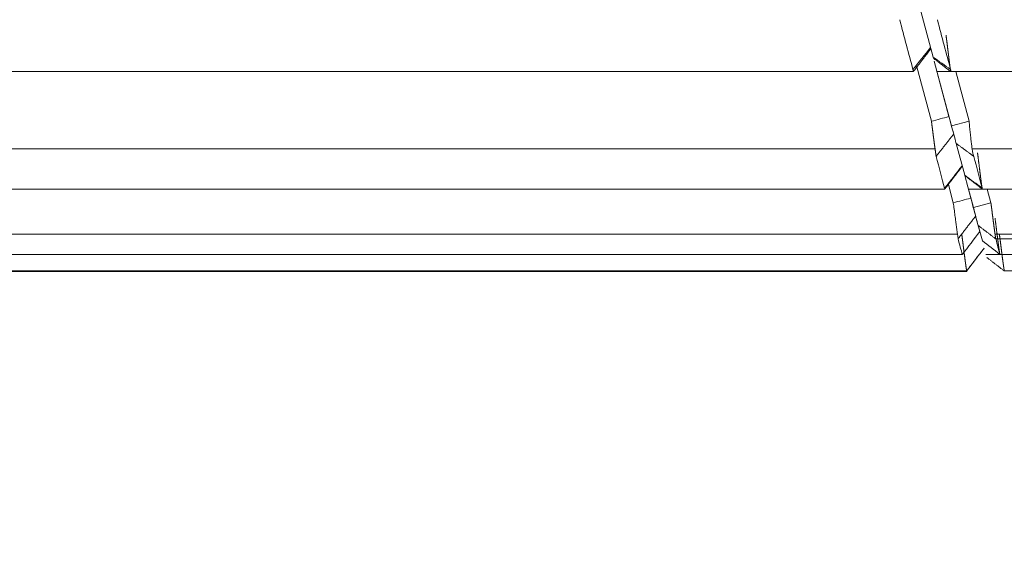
# Model space of a CAD drawing. Header units: millimetres. Extents: x 25069 to 61396, y 8621 to 21558.
# Tile 265 of 656: x 35551 to 35578, y 15716 to 15731. Entities that reach past the tile are written whole.
import ezdxf

# ---------------------------------------------------------------- set-up
doc = ezdxf.new("R2010")
doc.units = ezdxf.units.MM
doc.layers.add('10', color=7, linetype='Continuous')
doc.layers.add('dim', color=84, linetype='Continuous', lineweight=9)
doc.dimstyles.get("Standard").update_dxf_attribs({"dimtxt": 15, "dimasz": 5, "dimexe": 8, "dimexo": 5, "dimgap": 3, "dimtad": 0, "dimzin": 0, "dimdsep": 46, "dimtxsty": 'Standard', "dimblk": 'CLOSEDBLANK', "dimcen": 2, "dimclrd": 4, "dimclre": 3, "dimadec": 0, "dimazin": 0, "dimtfac": 1, "dimtofl": 0, "dimtmove": 0, "dimatfit": 3, "dimldrblk": 'CLOSEDBLANK', "dimfxl": 0, "dimtolj": 1, "dimtzin": 0, "dimarcsym": 0})

# ---------------------------------------------------------------- blocks, each defined once
blk = doc.blocks.new('_ClosedBlank')
at = {"color": 0, "linetype": 'ByBlock', "lineweight": -2}
for p, q in [((-1, 0.1667), (0, 0)), ((-1, 0.1667), (-1, -0.1667)), ((0, 0), (-1, -0.1667))]:
    blk.add_line(p, q, dxfattribs=at)
blk = doc.blocks.new('*D12')
at = {"layer": 'Defpoints', "color": 0, "lineweight": 18}
for p in [(35046.865, 15846.232), (35628.77, 15846.232), (35154.77, 14358.232)]:
    blk.add_point(p, dxfattribs=at)
at = {"layer": 'dim', "color": 3, "lineweight": -2}
for p, q in [((35608.77, 15846.232), (35026.865, 15846.232)), ((35134.77, 14358.232), (35026.865, 14358.232))]:
    blk.add_line(p, q, dxfattribs=at)
at = {"layer": 'dim', "color": 4, "lineweight": -3}
for p, q in [((35046.865, 15836.232), (35046.865, 15398.899)), ((35046.865, 14368.232), (35046.865, 14805.565))]:
    blk.add_line(p, q, dxfattribs=at)
at = {"layer": 'dim', "color": 4, "lineweight": -3, "xscale": 10, "yscale": 10, "zscale": 10}
for p, rotation in [((35046.865, 15846.232), 90), ((35046.865, 14358.232), 270)]:
    blk.add_blockref('_ClosedBlank', p, dxfattribs=dict(at, rotation=rotation))
at = {"layer": 'dim', "color": 0, "lineweight": 18, "insert": (35046.865, 15102.232), "char_height": 100, "attachment_point": 5, "rotation": 90}
blk.add_mtext('\\A1;1488.00', dxfattribs=at)
blk = doc.blocks.new('*D13')
at = {"layer": 'Defpoints', "color": 0, "lineweight": 18}
for p in [(34769.566, 16907.432), (35678.27, 16907.432), (35154.77, 14358.232)]:
    blk.add_point(p, dxfattribs=at)
at = {"layer": 'dim', "color": 3, "lineweight": -2}
for p, q in [((35658.27, 16907.432), (34749.566, 16907.432)), ((35134.77, 14358.232), (34749.566, 14358.232))]:
    blk.add_line(p, q, dxfattribs=at)
at = {"layer": 'dim', "color": 4, "lineweight": -3}
for p, q in [((34769.566, 16897.432), (34769.566, 15954.499)), ((34769.566, 14368.232), (34769.566, 15311.165))]:
    blk.add_line(p, q, dxfattribs=at)
at = {"layer": 'dim', "color": 4, "lineweight": -3, "xscale": 10, "yscale": 10, "zscale": 10}
for p, rotation in [((34769.566, 16907.432), 90), ((34769.566, 14358.232), 270)]:
    blk.add_blockref('_ClosedBlank', p, dxfattribs=dict(at, rotation=rotation))
at = {"layer": 'dim', "color": 0, "lineweight": 18, "insert": (34769.566, 15632.832), "char_height": 100, "attachment_point": 5, "rotation": 90}
blk.add_mtext('\\A1;2549.20', dxfattribs=at)

msp = doc.modelspace()

# ---------------------------------------------------------------- linework, layer by layer
at = {"layer": '10', "color": 7, "linetype": 'Continuous', "lineweight": 18}
for p, q in [((35576.346, 15729.633), (35575.981, 15730.996)), ((35576.376, 15729.522), (35576.784, 15727.998)), ((35504.37, 15729.234), (35575.805, 15729.234)), ((35576.301, 15727.868), (35575.901, 15729.361)), ((35576.854, 15727.739), (35576.422, 15729.349)), ((35576.449, 15729.234), (35695.27, 15729.234)), ((35576.971, 15729.234), (35577.337, 15727.868)), ((35576.854, 15727.739), (35577.337, 15727.868)), ((35577.217, 15726.383), (35576.983, 15727.257)), ((35577.22, 15726.373), (35577.385, 15725.754)), ((35504.37, 15726.001), (35576.671, 15726.001)), ((35576.661, 15725.995), (35576.666, 15726.001)), ((35576.902, 15725.625), (35576.767, 15726.132)), ((35577.315, 15726.001), (35695.27, 15726.001)), ((35577.455, 15725.495), (35577.319, 15726.001)), ((35577.837, 15726.001), (35577.938, 15725.625)), ((35577.455, 15725.495), (35577.938, 15725.625)), ((35577.518, 15725.26), (35577.632, 15724.833)), ((35577.702, 15724.574), (35577.587, 15725.001)), ((35695.27, 15724.635), (35578.07, 15724.635)), ((35577.754, 15724.379), (35577.754, 15724.379)), ((35504.37, 15724.201), (35577.151, 15724.201)), ((35577.797, 15724.201), (35695.27, 15724.201)), ((35578.184, 15724.211), (35578.184, 15724.21)), ((35577.271, 15723.749), (35504.37, 15723.749)), ((35504.37, 15723.732), (35577.275, 15723.732)), ((35695.27, 15723.749), (35578.306, 15723.749))]:
    msp.add_line(p, q, dxfattribs=at)
at = {"layer": '10', "color": 7, "linetype": 'Continuous', "lineweight": 13}
for p, q in [((35504.37, 15727.105), (35576.402, 15727.105)), ((35695.27, 15727.105), (35577.423, 15727.105)), ((35504.37, 15724.76), (35577.019, 15724.76)), ((35695.27, 15724.76), (35578.052, 15724.76))]:
    msp.add_line(p, q, dxfattribs=at)
at = {"layer": '10', "color": 7, "linetype": 'Continuous', "lineweight": 18}
for points, degree in [([(35575.793, 15729.294), (35575.678, 15729.726), (35575.556, 15730.182), (35575.428, 15730.663)], 3), ([(35576.464, 15730.663), (35576.592, 15730.182), (35576.714, 15729.726), (35576.829, 15729.294)], 3), ([(35575.793, 15729.294), (35575.955, 15729.493), (35576.116, 15729.693), (35576.276, 15729.894)], 3), ([(35575.805, 15729.236), (35576.285, 15729.862)], 1), ([(35576.346, 15729.634), (35576.507, 15729.521), (35576.668, 15729.407), (35576.829, 15729.294)], 3), ([(35576.354, 15729.603), (35576.837, 15729.231)], 1), ([(35575.797, 15729.225), (35575.804, 15729.234)], 1), ([(35576.301, 15727.868), (35576.462, 15727.911), (35576.623, 15727.954), (35576.784, 15727.998)], 3), ([(35576.784, 15727.998), (35576.843, 15727.777), (35576.899, 15727.568), (35576.914, 15727.515)], 3), ([(35576.431, 15726.902), (35576.914, 15727.515)], 1), ([(35576.983, 15727.256), (35576.969, 15727.31), (35576.913, 15727.519), (35576.854, 15727.739)], 3), ([(35576.983, 15727.256), (35577.466, 15726.902)], 1), ([(35576.664, 15726.026), (35576.592, 15726.295), (35576.514, 15726.587), (35576.43, 15726.902)], 3), ([(35577.466, 15726.902), (35577.55, 15726.587), (35577.628, 15726.295), (35577.7, 15726.026)], 3), ([(35576.664, 15726.026), (35576.826, 15726.231), (35576.987, 15726.437), (35577.147, 15726.643)], 3), ([(35576.67, 15726.006), (35577.15, 15726.631)], 1), ([(35577.217, 15726.384), (35577.377, 15726.264), (35577.539, 15726.145), (35577.7, 15726.026)], 3), ([(35577.22, 15726.373), (35577.703, 15726.003)], 1), ([(35576.902, 15725.625), (35577.063, 15725.668), (35577.224, 15725.711), (35577.385, 15725.754)], 3), ([(35577.385, 15725.754), (35577.45, 15725.512), (35577.51, 15725.288), (35577.518, 15725.259)], 3), ([(35577.587, 15725), (35577.58, 15725.029), (35577.52, 15725.254), (35577.455, 15725.495)], 3), ([(35577.035, 15724.635), (35577.518, 15725.259)], 1), ([(35577.152, 15724.203), (35577.313, 15724.413), (35577.473, 15724.623), (35577.632, 15724.833)], 3), ([(35577.587, 15725), (35578.07, 15724.635)], 1), ([(35577.15, 15724.203), (35577.117, 15724.324), (35577.079, 15724.468), (35577.034, 15724.635)], 3), ([(35578.185, 15724.206), (35578.023, 15724.329), (35577.862, 15724.451), (35577.702, 15724.574)], 3), ([(35577.702, 15724.574), (35577.862, 15724.451), (35578.023, 15724.329), (35578.185, 15724.206)], 3), ([(35578.071, 15724.635), (35578.115, 15724.469), (35578.153, 15724.326), (35578.185, 15724.206)], 3), ([(35577.271, 15723.749), (35577.432, 15723.959), (35577.593, 15724.168), (35577.754, 15724.379)], 3), ([(35577.271, 15723.749), (35577.754, 15724.378)], 1), ([(35577.271, 15723.749), (35577.754, 15724.378)], 1), ([(35578.306, 15723.749), (35577.823, 15724.12)], 1), ([(35577.823, 15724.12), (35578.306, 15723.749)], 1), ([(35577.275, 15723.732), (35577.275, 15723.732), (35577.274, 15723.738), (35577.271, 15723.749)], 3)]:
    msp.add_open_spline(points, degree=degree, dxfattribs=at)
for points, knots in [([(35576.829, 15729.294), (35576.829, 15729.293), (35576.829, 15729.291), (35576.83, 15729.288), (35576.83, 15729.284), (35576.83, 15729.281), (35576.831, 15729.278), (35576.831, 15729.276), (35576.832, 15729.273), (35576.832, 15729.27), (35576.832, 15729.267), (35576.833, 15729.265), (35576.833, 15729.262), (35576.833, 15729.26), (35576.833, 15729.258), (35576.834, 15729.255), (35576.834, 15729.253), (35576.834, 15729.251), (35576.834, 15729.249), (35576.834, 15729.248), (35576.835, 15729.246), (35576.835, 15729.244), (35576.835, 15729.243), (35576.835, 15729.242), (35576.835, 15729.24), (35576.835, 15729.239), (35576.835, 15729.238), (35576.835, 15729.237), (35576.835, 15729.236), (35576.835, 15729.236), (35576.835, 15729.235), (35576.835, 15729.235), (35576.835, 15729.234), (35576.835, 15729.234), (35576.835, 15729.234), (35576.835, 15729.234), (35576.835, 15729.234), (35576.834, 15729.234), (35576.834, 15729.235), (35576.834, 15729.235), (35576.834, 15729.236), (35576.833, 15729.237), (35576.833, 15729.238), (35576.833, 15729.239), (35576.833, 15729.24), (35576.832, 15729.242), (35576.832, 15729.243), (35576.832, 15729.245), (35576.831, 15729.247), (35576.831, 15729.249), (35576.83, 15729.251), (35576.83, 15729.253), (35576.83, 15729.256), (35576.829, 15729.258), (35576.829, 15729.261), (35576.828, 15729.264), (35576.828, 15729.267), (35576.827, 15729.27), (35576.827, 15729.273), (35576.826, 15729.277), (35576.825, 15729.281), (35576.825, 15729.285), (35576.824, 15729.289), (35576.824, 15729.293), (35576.823, 15729.297), (35576.822, 15729.302), (35576.821, 15729.306), (35576.821, 15729.311), (35576.82, 15729.316), (35576.819, 15729.321), (35576.818, 15729.327), (35576.818, 15729.332), (35576.817, 15729.338), (35576.816, 15729.344), (35576.815, 15729.35), (35576.814, 15729.356), (35576.813, 15729.363), (35576.812, 15729.369), (35576.812, 15729.376), (35576.811, 15729.383), (35576.81, 15729.39), (35576.809, 15729.397), (35576.808, 15729.405), (35576.807, 15729.412), (35576.806, 15729.42), (35576.805, 15729.428), (35576.803, 15729.436), (35576.802, 15729.445), (35576.801, 15729.453), (35576.8, 15729.462), (35576.799, 15729.471), (35576.798, 15729.48), (35576.797, 15729.489), (35576.795, 15729.499), (35576.794, 15729.508), (35576.793, 15729.518), (35576.792, 15729.528), (35576.79, 15729.538), (35576.789, 15729.548), (35576.788, 15729.559), (35576.786, 15729.57), (35576.785, 15729.58), (35576.784, 15729.591), (35576.782, 15729.603), (35576.781, 15729.614), (35576.779, 15729.625), (35576.778, 15729.637), (35576.777, 15729.649), (35576.775, 15729.661), (35576.774, 15729.673), (35576.772, 15729.685), (35576.771, 15729.698), (35576.769, 15729.71), (35576.767, 15729.723), (35576.766, 15729.736), (35576.764, 15729.749), (35576.763, 15729.763), (35576.761, 15729.776), (35576.759, 15729.789), (35576.758, 15729.803), (35576.756, 15729.817), (35576.754, 15729.831), (35576.752, 15729.845), (35576.751, 15729.859), (35576.749, 15729.874), (35576.747, 15729.888), (35576.745, 15729.903), (35576.743, 15729.918), (35576.741, 15729.933), (35576.74, 15729.948), (35576.738, 15729.963), (35576.736, 15729.978), (35576.734, 15729.993), (35576.732, 15730.009), (35576.73, 15730.024), (35576.728, 15730.04), (35576.726, 15730.056), (35576.724, 15730.071), (35576.722, 15730.087), (35576.72, 15730.103), (35576.718, 15730.119), (35576.716, 15730.136), (35576.714, 15730.152), (35576.711, 15730.168), (35576.709, 15730.185), (35576.707, 15730.201), (35576.705, 15730.217), (35576.703, 15730.228), (35576.703, 15730.234)], [0, 0, 0, 0, 0.005071, 0.010166, 0.015285, 0.020427, 0.025594, 0.030784, 0.035998, 0.041237, 0.046499, 0.051785, 0.057095, 0.062429, 0.067787, 0.073169, 0.078575, 0.084006, 0.08946, 0.094939, 0.100441, 0.105968, 0.111519, 0.117094, 0.122694, 0.128317, 0.133965, 0.139637, 0.145334, 0.151055, 0.1568, 0.162569, 0.168363, 0.174181, 0.180023, 0.18589, 0.191781, 0.197697, 0.203637, 0.209602, 0.215591, 0.221604, 0.227642, 0.233705, 0.239792, 0.245903, 0.252039, 0.2582, 0.264385, 0.270595, 0.276829, 0.283088, 0.289372, 0.29568, 0.302013, 0.308371, 0.314753, 0.32116, 0.327591, 0.334048, 0.340529, 0.347034, 0.353565, 0.36012, 0.3667, 0.373305, 0.379934, 0.386589, 0.393268, 0.399972, 0.406701, 0.413454, 0.420233, 0.427036, 0.433864, 0.440717, 0.447595, 0.454498, 0.461425, 0.468378, 0.475355, 0.482358, 0.489385, 0.496438, 0.503515, 0.510617, 0.517744, 0.524896, 0.532073, 0.539276, 0.546503, 0.553755, 0.561032, 0.568334, 0.575661, 0.583013, 0.590391, 0.597793, 0.60522, 0.612673, 0.62015, 0.627653, 0.635181, 0.642734, 0.650312, 0.657915, 0.665543, 0.673196, 0.680874, 0.688578, 0.696307, 0.70406, 0.711839, 0.719644, 0.727473, 0.735327, 0.743207, 0.751112, 0.759042, 0.766997, 0.774978, 0.782984, 0.791014, 0.799071, 0.807152, 0.815259, 0.82339, 0.831548, 0.83973, 0.847938, 0.85617, 0.864429, 0.872712, 0.881021, 0.889355, 0.897714, 0.906099, 0.914508, 0.922944, 0.931404, 0.93989, 0.948401, 0.956938, 0.965499, 0.974087, 0.982699, 0.991337, 1, 1, 1, 1]), ([(35575.805, 15729.234), (35575.806, 15729.234), (35575.806, 15729.234), (35575.806, 15729.236), (35575.805, 15729.238), (35575.804, 15729.244), (35575.803, 15729.251), (35575.8, 15729.264), (35575.799, 15729.269), (35575.796, 15729.281), (35575.795, 15729.287), (35575.793, 15729.294)], [0, 0, 0, 0, 0.134442, 0.134442, 0.307554, 0.307554, 0.653777, 0.653777, 0.826888, 0.826888, 1, 1, 1, 1]), ([(35576.431, 15726.902), (35576.431, 15726.903), (35576.43, 15726.905), (35576.43, 15726.907), (35576.43, 15726.909), (35576.429, 15726.912), (35576.429, 15726.915), (35576.429, 15726.917), (35576.428, 15726.92), (35576.428, 15726.923), (35576.428, 15726.926), (35576.427, 15726.929), (35576.427, 15726.932), (35576.426, 15726.936), (35576.426, 15726.939), (35576.425, 15726.943), (35576.425, 15726.946), (35576.424, 15726.95), (35576.423, 15726.954), (35576.423, 15726.958), (35576.422, 15726.962), (35576.422, 15726.966), (35576.421, 15726.97), (35576.42, 15726.975), (35576.42, 15726.979), (35576.419, 15726.984), (35576.418, 15726.989), (35576.418, 15726.994), (35576.417, 15726.999), (35576.416, 15727.004), (35576.415, 15727.009), (35576.415, 15727.015), (35576.414, 15727.02), (35576.413, 15727.026), (35576.412, 15727.032), (35576.411, 15727.038), (35576.41, 15727.044), (35576.409, 15727.05), (35576.409, 15727.057), (35576.408, 15727.063), (35576.407, 15727.07), (35576.406, 15727.077), (35576.405, 15727.084), (35576.404, 15727.091), (35576.403, 15727.098), (35576.402, 15727.105), (35576.401, 15727.113), (35576.4, 15727.121), (35576.398, 15727.128), (35576.397, 15727.136), (35576.396, 15727.145), (35576.395, 15727.153), (35576.394, 15727.161), (35576.393, 15727.17), (35576.392, 15727.179), (35576.39, 15727.188), (35576.389, 15727.197), (35576.388, 15727.206), (35576.387, 15727.215), (35576.385, 15727.225), (35576.384, 15727.234), (35576.383, 15727.244), (35576.381, 15727.254), (35576.38, 15727.264), (35576.379, 15727.275), (35576.377, 15727.285), (35576.376, 15727.296), (35576.374, 15727.307), (35576.373, 15727.317), (35576.372, 15727.329), (35576.37, 15727.34), (35576.369, 15727.351), (35576.367, 15727.363), (35576.366, 15727.374), (35576.364, 15727.386), (35576.363, 15727.398), (35576.361, 15727.41), (35576.359, 15727.423), (35576.358, 15727.435), (35576.356, 15727.448), (35576.354, 15727.46), (35576.353, 15727.473), (35576.351, 15727.486), (35576.349, 15727.499), (35576.348, 15727.513), (35576.346, 15727.526), (35576.344, 15727.54), (35576.342, 15727.553), (35576.341, 15727.567), (35576.339, 15727.581), (35576.337, 15727.595), (35576.335, 15727.61), (35576.333, 15727.624), (35576.331, 15727.638), (35576.33, 15727.653), (35576.328, 15727.668), (35576.326, 15727.683), (35576.324, 15727.697), (35576.322, 15727.712), (35576.32, 15727.728), (35576.318, 15727.743), (35576.316, 15727.758), (35576.314, 15727.774), (35576.312, 15727.789), (35576.31, 15727.805), (35576.308, 15727.821), (35576.306, 15727.836), (35576.303, 15727.852), (35576.302, 15727.863), (35576.301, 15727.868)], [0, 0, 0, 0, 0.006467, 0.012987, 0.019562, 0.02619, 0.032873, 0.039609, 0.0464, 0.053244, 0.060143, 0.067095, 0.074102, 0.081162, 0.088277, 0.095446, 0.102669, 0.109946, 0.117277, 0.124662, 0.132102, 0.139596, 0.147144, 0.154746, 0.162402, 0.170113, 0.177877, 0.185697, 0.19357, 0.201498, 0.20948, 0.217516, 0.225607, 0.233751, 0.241951, 0.250204, 0.258512, 0.266875, 0.275291, 0.283762, 0.292288, 0.300868, 0.309502, 0.318191, 0.326934, 0.335732, 0.344584, 0.35349, 0.362451, 0.371467, 0.380536, 0.389661, 0.39884, 0.408073, 0.417361, 0.426703, 0.4361, 0.445552, 0.455058, 0.464618, 0.474233, 0.483903, 0.493627, 0.503406, 0.513239, 0.523127, 0.533069, 0.543066, 0.553118, 0.563224, 0.573385, 0.5836, 0.59387, 0.604195, 0.614574, 0.625008, 0.635497, 0.64604, 0.656638, 0.66729, 0.677997, 0.688759, 0.699575, 0.710446, 0.721372, 0.732352, 0.743388, 0.754477, 0.765622, 0.776821, 0.788075, 0.799383, 0.810746, 0.822164, 0.833637, 0.845164, 0.856746, 0.868383, 0.880075, 0.891821, 0.903622, 0.915478, 0.927388, 0.939353, 0.951373, 0.963448, 0.975577, 0.987761, 1, 1, 1, 1]), ([(35577.337, 15727.868), (35577.342, 15727.814), (35577.347, 15727.759), (35577.358, 15727.652), (35577.364, 15727.599), (35577.374, 15727.495), (35577.38, 15727.445), (35577.39, 15727.349), (35577.396, 15727.303), (35577.407, 15727.216), (35577.412, 15727.176), (35577.423, 15727.101), (35577.428, 15727.067), (35577.439, 15727.007), (35577.444, 15726.98), (35577.455, 15726.935), (35577.461, 15726.917), (35577.466, 15726.902)], [0, 0, 0, 0, 0.125, 0.125, 0.25, 0.25, 0.375, 0.375, 0.5, 0.5, 0.625, 0.625, 0.75, 0.75, 0.875, 0.875, 1, 1, 1, 1]), ([(35577.7, 15726.026), (35577.7, 15726.025), (35577.7, 15726.023), (35577.701, 15726.019), (35577.701, 15726.017), (35577.701, 15726.014), (35577.702, 15726.011), (35577.702, 15726.009), (35577.702, 15726.007), (35577.702, 15726.006), (35577.702, 15726.004), (35577.702, 15726.003), (35577.702, 15726.002), (35577.702, 15726.001), (35577.702, 15726.001), (35577.702, 15726.001), (35577.702, 15726.001), (35577.702, 15726.002), (35577.702, 15726.003), (35577.701, 15726.004), (35577.701, 15726.005), (35577.7, 15726.007), (35577.7, 15726.009), (35577.699, 15726.012), (35577.699, 15726.015), (35577.698, 15726.018), (35577.698, 15726.022), (35577.697, 15726.025), (35577.696, 15726.03), (35577.695, 15726.035), (35577.694, 15726.04), (35577.694, 15726.045), (35577.693, 15726.051), (35577.692, 15726.057), (35577.69, 15726.064), (35577.689, 15726.071), (35577.688, 15726.079), (35577.687, 15726.087), (35577.686, 15726.095), (35577.685, 15726.104), (35577.683, 15726.113), (35577.682, 15726.123), (35577.68, 15726.133), (35577.679, 15726.144), (35577.677, 15726.155), (35577.676, 15726.166), (35577.674, 15726.178), (35577.672, 15726.191), (35577.671, 15726.204), (35577.669, 15726.217), (35577.667, 15726.231), (35577.665, 15726.245), (35577.663, 15726.26), (35577.661, 15726.275), (35577.659, 15726.291), (35577.657, 15726.307), (35577.655, 15726.323), (35577.653, 15726.34), (35577.651, 15726.358), (35577.648, 15726.375), (35577.646, 15726.394), (35577.644, 15726.413), (35577.641, 15726.432), (35577.639, 15726.451), (35577.636, 15726.471), (35577.634, 15726.492), (35577.631, 15726.513), (35577.629, 15726.534), (35577.626, 15726.556), (35577.623, 15726.578), (35577.62, 15726.6), (35577.617, 15726.623), (35577.615, 15726.646), (35577.612, 15726.67), (35577.609, 15726.694), (35577.606, 15726.718), (35577.602, 15726.742), (35577.599, 15726.767), (35577.596, 15726.792), (35577.593, 15726.817), (35577.59, 15726.843), (35577.586, 15726.869), (35577.583, 15726.895), (35577.58, 15726.921), (35577.576, 15726.948), (35577.573, 15726.974), (35577.57, 15726.992), (35577.569, 15727.001)], [0, 0, 0, 0, 0.008567, 0.017208, 0.025923, 0.034713, 0.043578, 0.052517, 0.061531, 0.07062, 0.079784, 0.089023, 0.098338, 0.107727, 0.117192, 0.126732, 0.136348, 0.146039, 0.155806, 0.165649, 0.175567, 0.185561, 0.195631, 0.205777, 0.215998, 0.226296, 0.23667, 0.24712, 0.257647, 0.268249, 0.278928, 0.289684, 0.300515, 0.311423, 0.322408, 0.333469, 0.344607, 0.355822, 0.367113, 0.378481, 0.389926, 0.401448, 0.413046, 0.424722, 0.436474, 0.448304, 0.46021, 0.472194, 0.484254, 0.496392, 0.508607, 0.520899, 0.533269, 0.545715, 0.558239, 0.570841, 0.583519, 0.596276, 0.609109, 0.62202, 0.635009, 0.648075, 0.661219, 0.67444, 0.687739, 0.701115, 0.71457, 0.728101, 0.741711, 0.755398, 0.769163, 0.783006, 0.796927, 0.810926, 0.825002, 0.839156, 0.853388, 0.867699, 0.882087, 0.896553, 0.911097, 0.925719, 0.940419, 0.955197, 0.970053, 0.984988, 1, 1, 1, 1]), ([(35576.67, 15726.006), (35576.671, 15726.003), (35576.671, 15726.001), (35576.671, 15726.001), (35576.669, 15726.009), (35576.664, 15726.026)], [0, 0, 0, 0, 0.304958, 0.304958, 1, 1, 1, 1]), ([(35577.035, 15724.635), (35577.035, 15724.637), (35577.035, 15724.639), (35577.035, 15724.645), (35577.034, 15724.654), (35577.031, 15724.674), (35577.028, 15724.696), (35577.025, 15724.719), (35577.023, 15724.733), (35577.016, 15724.776), (35577.011, 15724.809), (35577.005, 15724.856), (35577.003, 15724.865), (35577, 15724.885), (35576.999, 15724.895), (35576.995, 15724.927), (35576.992, 15724.948), (35576.983, 15725.016), (35576.976, 15725.064), (35576.968, 15725.129), (35576.967, 15725.142), (35576.963, 15725.168), (35576.958, 15725.208), (35576.95, 15725.276), (35576.943, 15725.332), (35576.936, 15725.39), (35576.932, 15725.419), (35576.92, 15725.507), (35576.912, 15725.566), (35576.902, 15725.625)], [0, 0, 0, 0, 0.03125, 0.03125, 0.0625, 0.125, 0.1875, 0.1875, 0.25, 0.25, 0.375, 0.375, 0.40625, 0.40625, 0.4375, 0.4375, 0.5, 0.5, 0.625, 0.625, 0.65625, 0.65625, 0.6875, 0.75, 0.8125, 0.8125, 0.875, 0.875, 1, 1, 1, 1]), ([(35577.938, 15725.625), (35577.938, 15725.62), (35577.94, 15725.609), (35577.942, 15725.594), (35577.944, 15725.578), (35577.946, 15725.563), (35577.948, 15725.547), (35577.95, 15725.532), (35577.952, 15725.517), (35577.954, 15725.502), (35577.956, 15725.487), (35577.958, 15725.472), (35577.96, 15725.457), (35577.962, 15725.443), (35577.964, 15725.428), (35577.965, 15725.413), (35577.967, 15725.399), (35577.969, 15725.385), (35577.971, 15725.371), (35577.973, 15725.356), (35577.975, 15725.342), (35577.976, 15725.329), (35577.978, 15725.315), (35577.98, 15725.301), (35577.982, 15725.288), (35577.983, 15725.275), (35577.985, 15725.261), (35577.987, 15725.248), (35577.988, 15725.235), (35577.99, 15725.222), (35577.992, 15725.21), (35577.993, 15725.197), (35577.995, 15725.185), (35577.996, 15725.172), (35577.998, 15725.16), (35577.999, 15725.148), (35578.001, 15725.136), (35578.002, 15725.125), (35578.004, 15725.113), (35578.005, 15725.102), (35578.007, 15725.09), (35578.008, 15725.079), (35578.01, 15725.068), (35578.011, 15725.057), (35578.013, 15725.047), (35578.014, 15725.036), (35578.015, 15725.026), (35578.017, 15725.015), (35578.018, 15725.005), (35578.019, 15724.995), (35578.021, 15724.986), (35578.022, 15724.976), (35578.023, 15724.966), (35578.024, 15724.957), (35578.026, 15724.948), (35578.027, 15724.939), (35578.028, 15724.93), (35578.029, 15724.921), (35578.03, 15724.912), (35578.032, 15724.904), (35578.033, 15724.896), (35578.034, 15724.887), (35578.035, 15724.879), (35578.036, 15724.872), (35578.037, 15724.864), (35578.038, 15724.856), (35578.039, 15724.849), (35578.04, 15724.841), (35578.041, 15724.834), (35578.042, 15724.827), (35578.043, 15724.82), (35578.044, 15724.814), (35578.045, 15724.807), (35578.046, 15724.801), (35578.047, 15724.794), (35578.048, 15724.788), (35578.049, 15724.782), (35578.049, 15724.776), (35578.05, 15724.77), (35578.051, 15724.765), (35578.052, 15724.759), (35578.053, 15724.754), (35578.053, 15724.749), (35578.054, 15724.744), (35578.055, 15724.739), (35578.056, 15724.734), (35578.056, 15724.729), (35578.057, 15724.725), (35578.058, 15724.72), (35578.058, 15724.716), (35578.059, 15724.711), (35578.06, 15724.707), (35578.06, 15724.703), (35578.061, 15724.7), (35578.061, 15724.696), (35578.062, 15724.692), (35578.062, 15724.689), (35578.063, 15724.685), (35578.063, 15724.682), (35578.064, 15724.679), (35578.064, 15724.676), (35578.065, 15724.673), (35578.065, 15724.67), (35578.066, 15724.667), (35578.066, 15724.664), (35578.067, 15724.662), (35578.067, 15724.659), (35578.067, 15724.657), (35578.068, 15724.655), (35578.068, 15724.653), (35578.068, 15724.65), (35578.068, 15724.648), (35578.069, 15724.647), (35578.069, 15724.645), (35578.069, 15724.643), (35578.069, 15724.641), (35578.07, 15724.64), (35578.07, 15724.638), (35578.07, 15724.637), (35578.07, 15724.636), (35578.07, 15724.635), (35578.07, 15724.635)], [0, 0, 0, 0, 0.010955, 0.021866, 0.032734, 0.043559, 0.05434, 0.065078, 0.075772, 0.086423, 0.097031, 0.107595, 0.118116, 0.128593, 0.139027, 0.149418, 0.159765, 0.170069, 0.180329, 0.190546, 0.20072, 0.21085, 0.220937, 0.23098, 0.24098, 0.250937, 0.260851, 0.270721, 0.280548, 0.290331, 0.300071, 0.309768, 0.319421, 0.329031, 0.338598, 0.348122, 0.357602, 0.367039, 0.376432, 0.385783, 0.39509, 0.404353, 0.413574, 0.422751, 0.431885, 0.440975, 0.450023, 0.459027, 0.467988, 0.476905, 0.48578, 0.494611, 0.503399, 0.512143, 0.520845, 0.529503, 0.538118, 0.54669, 0.555219, 0.563704, 0.572147, 0.580546, 0.588902, 0.597215, 0.605484, 0.613711, 0.621894, 0.630035, 0.638132, 0.646186, 0.654197, 0.662165, 0.670089, 0.677971, 0.68581, 0.693605, 0.701358, 0.709067, 0.716734, 0.724357, 0.731937, 0.739475, 0.746969, 0.75442, 0.761829, 0.769194, 0.776517, 0.783796, 0.791033, 0.798226, 0.805377, 0.812485, 0.819549, 0.826571, 0.83355, 0.840487, 0.84738, 0.854231, 0.861038, 0.867803, 0.874525, 0.881205, 0.887841, 0.894435, 0.900986, 0.907494, 0.91396, 0.920382, 0.926762, 0.9331, 0.939395, 0.945647, 0.951856, 0.958023, 0.964148, 0.970229, 0.976269, 0.982265, 0.988219, 0.994131, 1, 1, 1, 1]), ([(35578.185, 15724.206), (35578.185, 15724.206), (35578.185, 15724.204), (35578.185, 15724.203), (35578.185, 15724.202), (35578.185, 15724.202), (35578.185, 15724.201), (35578.185, 15724.201), (35578.185, 15724.201), (35578.185, 15724.201), (35578.185, 15724.202), (35578.185, 15724.203), (35578.184, 15724.204), (35578.184, 15724.206), (35578.184, 15724.208), (35578.183, 15724.21), (35578.183, 15724.213), (35578.182, 15724.216), (35578.181, 15724.22), (35578.181, 15724.224), (35578.18, 15724.228), (35578.179, 15724.232), (35578.178, 15724.237), (35578.177, 15724.243), (35578.177, 15724.249), (35578.175, 15724.255), (35578.174, 15724.262), (35578.173, 15724.269), (35578.172, 15724.276), (35578.171, 15724.285), (35578.17, 15724.293), (35578.168, 15724.302), (35578.167, 15724.312), (35578.165, 15724.321), (35578.164, 15724.332), (35578.162, 15724.343), (35578.161, 15724.354), (35578.159, 15724.366), (35578.157, 15724.378), (35578.156, 15724.391), (35578.154, 15724.405), (35578.152, 15724.419), (35578.15, 15724.433), (35578.148, 15724.448), (35578.146, 15724.463), (35578.144, 15724.479), (35578.142, 15724.496), (35578.139, 15724.513), (35578.137, 15724.53), (35578.135, 15724.548), (35578.132, 15724.567), (35578.13, 15724.586), (35578.128, 15724.605), (35578.125, 15724.625), (35578.122, 15724.646), (35578.12, 15724.667), (35578.117, 15724.688), (35578.114, 15724.71), (35578.111, 15724.732), (35578.109, 15724.755), (35578.106, 15724.778), (35578.103, 15724.802), (35578.1, 15724.826), (35578.096, 15724.851), (35578.093, 15724.876), (35578.09, 15724.901), (35578.087, 15724.927), (35578.084, 15724.953), (35578.08, 15724.979), (35578.077, 15725.006), (35578.073, 15725.033), (35578.07, 15725.06), (35578.066, 15725.088), (35578.063, 15725.116), (35578.059, 15725.144), (35578.055, 15725.172), (35578.053, 15725.191), (35578.051, 15725.201)], [0, 0, 0, 0, 0.009565, 0.019229, 0.028994, 0.038859, 0.048824, 0.05889, 0.069056, 0.079323, 0.089691, 0.100159, 0.110729, 0.121399, 0.132171, 0.143043, 0.154017, 0.165093, 0.17627, 0.187548, 0.198928, 0.21041, 0.221993, 0.233678, 0.245465, 0.257354, 0.269345, 0.281438, 0.293633, 0.305931, 0.31833, 0.330832, 0.343437, 0.356143, 0.368952, 0.381864, 0.394878, 0.407995, 0.421214, 0.434537, 0.447962, 0.461489, 0.47512, 0.488853, 0.50269, 0.516629, 0.530671, 0.544816, 0.559065, 0.573416, 0.587871, 0.602429, 0.61709, 0.631854, 0.646722, 0.661693, 0.676767, 0.691945, 0.707226, 0.72261, 0.738098, 0.75369, 0.769385, 0.785183, 0.801086, 0.817091, 0.833201, 0.849414, 0.865731, 0.882151, 0.898675, 0.915303, 0.932035, 0.94887, 0.96581, 0.982853, 1, 1, 1, 1]), ([(35577.271, 15723.749), (35577.271, 15723.749), (35577.271, 15723.749), (35577.271, 15723.75), (35577.271, 15723.75), (35577.271, 15723.75), (35577.271, 15723.751), (35577.271, 15723.751), (35577.271, 15723.752), (35577.271, 15723.753), (35577.271, 15723.753), (35577.27, 15723.754), (35577.27, 15723.755), (35577.27, 15723.756), (35577.27, 15723.758), (35577.27, 15723.759), (35577.269, 15723.76), (35577.269, 15723.761), (35577.269, 15723.763), (35577.269, 15723.765), (35577.268, 15723.766), (35577.268, 15723.768), (35577.268, 15723.77), (35577.267, 15723.772), (35577.267, 15723.774), (35577.267, 15723.776), (35577.266, 15723.778), (35577.266, 15723.781), (35577.266, 15723.783), (35577.265, 15723.786), (35577.265, 15723.788), (35577.264, 15723.791), (35577.264, 15723.794), (35577.263, 15723.797), (35577.263, 15723.8), (35577.262, 15723.803), (35577.262, 15723.807), (35577.261, 15723.81), (35577.261, 15723.814), (35577.26, 15723.818), (35577.26, 15723.821), (35577.259, 15723.825), (35577.258, 15723.829), (35577.258, 15723.833), (35577.257, 15723.838), (35577.256, 15723.842), (35577.256, 15723.847), (35577.255, 15723.851), (35577.254, 15723.856), (35577.254, 15723.861), (35577.253, 15723.866), (35577.252, 15723.871), (35577.251, 15723.877), (35577.251, 15723.882), (35577.25, 15723.888), (35577.249, 15723.893), (35577.248, 15723.899), (35577.247, 15723.905), (35577.246, 15723.911), (35577.245, 15723.917), (35577.245, 15723.924), (35577.244, 15723.93), (35577.243, 15723.937), (35577.242, 15723.944), (35577.241, 15723.951), (35577.24, 15723.958), (35577.239, 15723.965), (35577.238, 15723.972), (35577.237, 15723.98), (35577.236, 15723.987), (35577.235, 15723.995), (35577.234, 15724.003), (35577.233, 15724.011), (35577.231, 15724.019), (35577.23, 15724.027), (35577.229, 15724.036), (35577.228, 15724.045), (35577.227, 15724.053), (35577.226, 15724.062), (35577.225, 15724.071), (35577.223, 15724.08), (35577.222, 15724.09), (35577.221, 15724.099), (35577.22, 15724.109), (35577.218, 15724.118), (35577.217, 15724.128), (35577.216, 15724.138), (35577.214, 15724.149), (35577.213, 15724.159), (35577.212, 15724.169), (35577.21, 15724.18), (35577.209, 15724.191), (35577.208, 15724.201), (35577.206, 15724.212), (35577.205, 15724.224), (35577.203, 15724.235), (35577.202, 15724.246), (35577.2, 15724.258), (35577.199, 15724.269), (35577.197, 15724.281), (35577.196, 15724.293), (35577.194, 15724.305), (35577.193, 15724.317), (35577.191, 15724.33), (35577.19, 15724.342), (35577.188, 15724.355), (35577.186, 15724.367), (35577.185, 15724.38), (35577.183, 15724.393), (35577.182, 15724.406), (35577.18, 15724.419), (35577.178, 15724.433), (35577.176, 15724.446), (35577.175, 15724.46), (35577.173, 15724.473), (35577.171, 15724.487), (35577.17, 15724.501), (35577.168, 15724.515), (35577.166, 15724.529), (35577.164, 15724.543), (35577.162, 15724.557), (35577.16, 15724.571), (35577.159, 15724.586), (35577.157, 15724.6), (35577.155, 15724.615), (35577.153, 15724.629), (35577.151, 15724.644), (35577.149, 15724.659), (35577.147, 15724.674), (35577.145, 15724.689), (35577.143, 15724.704), (35577.141, 15724.719), (35577.139, 15724.734), (35577.138, 15724.744), (35577.137, 15724.749)], [0, 0, 0, 0, 0.00535, 0.010734, 0.016151, 0.021601, 0.027085, 0.032603, 0.038154, 0.043739, 0.049358, 0.05501, 0.060695, 0.066415, 0.072168, 0.077954, 0.083775, 0.089629, 0.095517, 0.101438, 0.107394, 0.113383, 0.119406, 0.125462, 0.131553, 0.137677, 0.143835, 0.150027, 0.156253, 0.162513, 0.168806, 0.175134, 0.181495, 0.18789, 0.19432, 0.200783, 0.20728, 0.213811, 0.220376, 0.226975, 0.233608, 0.240275, 0.246975, 0.25371, 0.260479, 0.267282, 0.274119, 0.28099, 0.287896, 0.294835, 0.301808, 0.308815, 0.315857, 0.322932, 0.330042, 0.337186, 0.344364, 0.351576, 0.358822, 0.366102, 0.373416, 0.380765, 0.388148, 0.395565, 0.403016, 0.410501, 0.418021, 0.425574, 0.433162, 0.440784, 0.44844, 0.456131, 0.463856, 0.471615, 0.479408, 0.487236, 0.495097, 0.502993, 0.510924, 0.518888, 0.526887, 0.53492, 0.542987, 0.551089, 0.559225, 0.567395, 0.5756, 0.583839, 0.592112, 0.60042, 0.608762, 0.617138, 0.625548, 0.633993, 0.642473, 0.650986, 0.659534, 0.668117, 0.676733, 0.685384, 0.69407, 0.70279, 0.711544, 0.720332, 0.729155, 0.738013, 0.746905, 0.755831, 0.764791, 0.773786, 0.782816, 0.79188, 0.800978, 0.810111, 0.819278, 0.828479, 0.837715, 0.846986, 0.856291, 0.86563, 0.875004, 0.884412, 0.893855, 0.903332, 0.912844, 0.92239, 0.93197, 0.941585, 0.951235, 0.960919, 0.970638, 0.980391, 0.990178, 1, 1, 1, 1]), ([(35578.172, 15724.749), (35578.173, 15724.744), (35578.174, 15724.734), (35578.176, 15724.719), (35578.178, 15724.704), (35578.18, 15724.689), (35578.182, 15724.674), (35578.184, 15724.659), (35578.186, 15724.644), (35578.188, 15724.629), (35578.19, 15724.615), (35578.192, 15724.6), (35578.194, 15724.586), (35578.196, 15724.571), (35578.198, 15724.557), (35578.199, 15724.543), (35578.201, 15724.529), (35578.203, 15724.515), (35578.205, 15724.501), (35578.207, 15724.487), (35578.208, 15724.473), (35578.21, 15724.46), (35578.212, 15724.446), (35578.213, 15724.433), (35578.215, 15724.419), (35578.217, 15724.406), (35578.218, 15724.393), (35578.22, 15724.38), (35578.222, 15724.367), (35578.223, 15724.355), (35578.225, 15724.342), (35578.227, 15724.33), (35578.228, 15724.317), (35578.23, 15724.305), (35578.231, 15724.293), (35578.233, 15724.281), (35578.234, 15724.269), (35578.236, 15724.258), (35578.237, 15724.246), (35578.239, 15724.235), (35578.24, 15724.224), (35578.241, 15724.212), (35578.243, 15724.201), (35578.244, 15724.191), (35578.246, 15724.18), (35578.247, 15724.169), (35578.248, 15724.159), (35578.25, 15724.149), (35578.251, 15724.138), (35578.252, 15724.128), (35578.254, 15724.118), (35578.255, 15724.109), (35578.256, 15724.099), (35578.257, 15724.09), (35578.259, 15724.08), (35578.26, 15724.071), (35578.261, 15724.062), (35578.262, 15724.053), (35578.263, 15724.045), (35578.264, 15724.036), (35578.266, 15724.027), (35578.267, 15724.019), (35578.268, 15724.011), (35578.269, 15724.003), (35578.27, 15723.995), (35578.271, 15723.987), (35578.272, 15723.98), (35578.273, 15723.972), (35578.274, 15723.965), (35578.275, 15723.958), (35578.276, 15723.951), (35578.277, 15723.944), (35578.278, 15723.937), (35578.279, 15723.93), (35578.28, 15723.924), (35578.281, 15723.917), (35578.282, 15723.911), (35578.282, 15723.905), (35578.283, 15723.899), (35578.284, 15723.893), (35578.285, 15723.888), (35578.286, 15723.882), (35578.287, 15723.877), (35578.287, 15723.871), (35578.288, 15723.866), (35578.289, 15723.861), (35578.29, 15723.856), (35578.29, 15723.851), (35578.291, 15723.847), (35578.292, 15723.842), (35578.292, 15723.838), (35578.293, 15723.833), (35578.294, 15723.829), (35578.294, 15723.825), (35578.295, 15723.821), (35578.295, 15723.818), (35578.296, 15723.814), (35578.297, 15723.81), (35578.297, 15723.807), (35578.298, 15723.803), (35578.298, 15723.8), (35578.299, 15723.797), (35578.299, 15723.794), (35578.3, 15723.791), (35578.3, 15723.788), (35578.3, 15723.786), (35578.301, 15723.783), (35578.301, 15723.781), (35578.302, 15723.778), (35578.302, 15723.776), (35578.302, 15723.774), (35578.303, 15723.772), (35578.303, 15723.77), (35578.303, 15723.768), (35578.304, 15723.766), (35578.304, 15723.765), (35578.304, 15723.763), (35578.304, 15723.761), (35578.305, 15723.76), (35578.305, 15723.759), (35578.305, 15723.758), (35578.305, 15723.756), (35578.305, 15723.755), (35578.306, 15723.754), (35578.306, 15723.753), (35578.306, 15723.753), (35578.306, 15723.752), (35578.306, 15723.751), (35578.306, 15723.751), (35578.306, 15723.75), (35578.306, 15723.75), (35578.306, 15723.75), (35578.306, 15723.749), (35578.306, 15723.749), (35578.306, 15723.749)], [0, 0, 0, 0, 0.009822, 0.019609, 0.029362, 0.039081, 0.048765, 0.058415, 0.06803, 0.07761, 0.087156, 0.096668, 0.106145, 0.115588, 0.124996, 0.13437, 0.143709, 0.153014, 0.162285, 0.171521, 0.180722, 0.189889, 0.199022, 0.20812, 0.217184, 0.226214, 0.235209, 0.244169, 0.253095, 0.261987, 0.270845, 0.279668, 0.288456, 0.29721, 0.30593, 0.314616, 0.323267, 0.331883, 0.340466, 0.349014, 0.357527, 0.366007, 0.374452, 0.382862, 0.391238, 0.39958, 0.407888, 0.416161, 0.4244, 0.432605, 0.440775, 0.448911, 0.457013, 0.46508, 0.473113, 0.481112, 0.489076, 0.497007, 0.504903, 0.512764, 0.520592, 0.528385, 0.536144, 0.543869, 0.55156, 0.559216, 0.566838, 0.574426, 0.581979, 0.589499, 0.596984, 0.604435, 0.611852, 0.619235, 0.626584, 0.633898, 0.641178, 0.648424, 0.655636, 0.662814, 0.669958, 0.677068, 0.684143, 0.691185, 0.698192, 0.705165, 0.712104, 0.71901, 0.725881, 0.732718, 0.739521, 0.74629, 0.753025, 0.759725, 0.766392, 0.773025, 0.779624, 0.786189, 0.79272, 0.799217, 0.80568, 0.81211, 0.818505, 0.824866, 0.831194, 0.837487, 0.843747, 0.849973, 0.856165, 0.862323, 0.868447, 0.874538, 0.880594, 0.886617, 0.892606, 0.898562, 0.904483, 0.910371, 0.916225, 0.922046, 0.927832, 0.933585, 0.939305, 0.94499, 0.950642, 0.956261, 0.961846, 0.967397, 0.972915, 0.978399, 0.983849, 0.989266, 0.99465, 1, 1, 1, 1])]:
    msp.add_open_spline(points, degree=3, knots=knots, dxfattribs=at)

# ---------------------------------------------------------------- dimensions: what is measured, and where the dimension line sits
at = {"layer": 'dim', "lineweight": 18}
dim = msp.add_linear_dim(base=(34769.566, 16907.432), p1=(35154.77, 14358.232), p2=(35678.27, 16907.432), angle=90, dimstyle='Standard', override={"dimscale": 2, "dimtxt": 50, "dimexe": 10, "dimexo": 10, "dimgap": 15, "dimlwd": 65533}, dxfattribs=at)
dim.commit()
dim.dimension.update_dxf_attribs({"geometry": '*D13', "text_midpoint": (34769.566, 15632.832), "dimtype": 160})
dim = msp.add_linear_dim(base=(35046.865, 15846.232), p1=(35154.77, 14358.232), p2=(35628.77, 15846.232), angle=90, dimstyle='Standard', override={"dimscale": 2, "dimtxt": 50, "dimexe": 10, "dimexo": 10, "dimgap": 15, "dimlwd": 65533}, dxfattribs=at)
dim.commit()
dim.dimension.update_dxf_attribs({"geometry": '*D12', "text_midpoint": (35046.865, 15102.232)})

doc.saveas('drawing.dxf')
